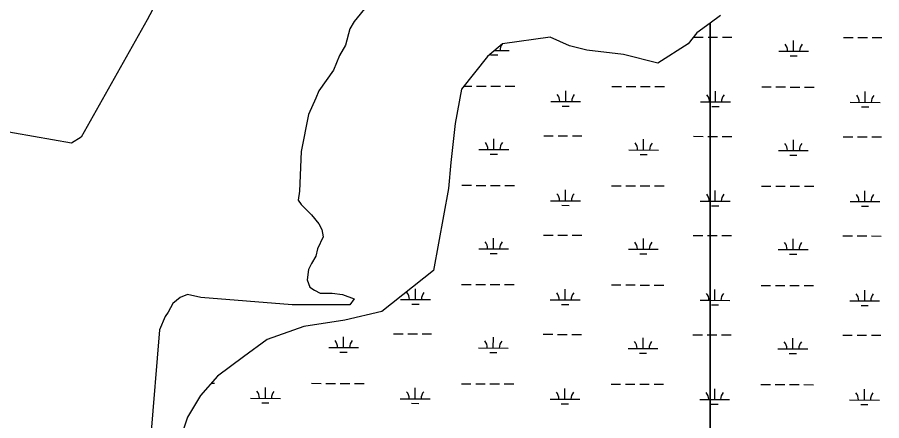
# Model space of a CAD drawing. Extents: x 3161615 to 3199515, y 867541 to 892976.
# Drawn here: x 3181719 to 3184616, y 875328 to 876681 of the extents above; entities that cross this region are included whole.
import ezdxf

# ---------------------------------------------------------------- set-up
doc = ezdxf.new("R2010")
doc.units = 0
for name, color, linetype in [('V-ROAD-CNTR', 7, 'Continuous'), ('V-SITE-VEGE', 7, 'Continuous'), ('V-TOPO-SHOR', 7, 'Continuous'), ('V-WETL-SWMP', 7, 'Continuous')]:
    doc.layers.add(name, color=color, linetype=linetype)

msp = doc.modelspace()

# ---------------------------------------------------------------- linework, layer by layer
at = {"layer": 'V-ROAD-CNTR'}
msp.add_spline([(3181142.9, 878745.8), (3181227.8, 878744.4), (3181287.2, 878734.5), (3181333.6, 878705.1), (3181384.3, 878697.1), (3181461, 878704.2), (3181526.8, 878723.9), (3181588.6, 878750.2), (3181691.6, 878808), (3181778.8, 878848.8), (3181891.1, 878885.3), (3181969.5, 878895), (3182042.6, 878893.6), (3182129.5, 878862.2), (3182187.3, 878804.8), (3182219.9, 878725.3), (3182228.6, 878665.3), (3182190.5, 878564.7), (3182134.6, 878480), (3182037.4, 878289.3), (3181973.4, 878091.5), (3181909.3, 877890.6), (3181841, 877673.2), (3181776.7, 877483.3), (3181717.1, 877305.8), (3181625.4, 877110.4), (3181564.3, 876946.2), (3181516.6, 876794.5), (3181466.3, 876661.7), (3181419.4, 876520.9), (3181351.7, 876343.8), (3181283.7, 876183.7), (3181207.7, 876034.9), (3181135.3, 875907.4), (3181063.8, 875793.7), (3180985.2, 875585.5), (3180930.6, 875426.9), (3180871.9, 875270.8), (3180807.9, 875086.5), (3180804, 874968.2), (3180830.5, 874831.4), (3180789.6, 874606.7), (3180731.2, 874459.8), (3180620.4, 874345.6), (3180437.1, 874039.4), (3180337.9, 873789.7), (3180301.3, 873695.1)], degree=3, dxfattribs=at)
at = {"layer": 'V-SITE-VEGE'}
for p, q in [((3182893.1, 876721), (3182848.6, 876666.6)), ((3182848.6, 876666.6), (3182833.8, 876641.8)), ((3182833.8, 876641.8), (3182818.9, 876587.4)), ((3182818.9, 876587.4), (3182799.1, 876552.7)), ((3182799.1, 876552.7), (3182779.3, 876503.2)), ((3182779.3, 876503.2), (3182754.6, 876468.6)), ((3182754.6, 876468.6), (3182729.9, 876433.9)), ((3182729.9, 876433.9), (3182720, 876409.2)), ((3182720, 876409.2), (3182695.2, 876354.7)), ((3182695.2, 876354.7), (3182670.5, 876231)), ((3182670.5, 876231), (3182665.5, 876097.3)), ((3182665.5, 876097.3), (3182660.6, 876067.6)), ((3182660.6, 876067.6), (3182670.5, 876052.8)), ((3182670.5, 876052.8), (3182705.1, 876018.1)), ((3182705.1, 876018.1), (3182729.9, 875988.4)), ((3182729.9, 875988.4), (3182739.8, 875968.6)), ((3182739.8, 875968.6), (3182744.7, 875943.9)), ((3182744.7, 875943.9), (3182724.9, 875904.3)), ((3182724.9, 875904.3), (3182720, 875879.5)), ((3182705.1, 875854.8), (3182695.2, 875835)), ((3182720, 875879.5), (3182705.1, 875854.8)), ((3182695.2, 875835), (3182690.3, 875800.3)), ((3182690.3, 875800.3), (3182700.2, 875775.6)), ((3182700.2, 875775.6), (3182715, 875765.7)), ((3182715, 875765.7), (3182734.8, 875755.8)), ((3182264.8, 875740.9), (3182240.1, 875721.1)), ((3182289.5, 875750.8), (3182264.8, 875740.9)), ((3182334.1, 875740.9), (3182289.5, 875750.8)), ((3182640.8, 875716.2), (3182334.1, 875740.9)), ((3182734.8, 875755.8), (3182774.4, 875755.8)), ((3182774.4, 875755.8), (3182809, 875750.8)), ((3182809, 875750.8), (3182848.6, 875736)), ((3182848.6, 875736), (3182833.8, 875716.2)), ((3182240.1, 875721.1), (3182225.2, 875691.4)), ((3182833.8, 875716.2), (3182640.8, 875716.2)), ((3182225.2, 875691.4), (3182215.3, 875676.6)), ((3182215.3, 875676.6), (3182195.5, 875632)), ((3182195.5, 875632), (3182165.7, 875265.9))]:
    msp.add_line(p, q, dxfattribs=at)
at = {"layer": 'V-TOPO-SHOR'}
msp.add_lwpolyline([(3182352, 877044.6), (3182154.2, 876671.8), (3181932.8, 876278.8), (3181900.8, 876258.7), (3181645.2, 876303.1), (3181581.4, 876326.8), (3181379.7, 876386.3), (3181328.8, 876228.3), (3181317, 876198.1), (3181278, 876102.3), (3181244.2, 876028.4), (3181188.4, 875936), (3181115.8, 875835.3)], dxfattribs=at)
at = {"layer": 'V-WETL-SWMP'}
for p, q in [((3184076.5, 876686.1), (3184041.2, 876660.4)), ((3184041.2, 876660.4), (3183996.9, 876628.2)), ((3184041.2, 876660.4), (3184041.2, 874792.6)), ((3184041.2, 874792.6), (3184041.2, 876660.4)), ((3183504.9, 876613.7), (3183345.7, 876592)), ((3183570, 876584.7), (3183504.9, 876613.7)), ((3183996.9, 876628.2), (3183967.9, 876592)), ((3183986.5, 876614.1), (3184018.5, 876614)), ((3184034.5, 876614), (3184041.2, 876614)), ((3184041.2, 876614), (3184066.5, 876613.9)), ((3184082.5, 876613.8), (3184114.5, 876613.8)), ((3184488.4, 876612.7), (3184520.4, 876612.6)), ((3184536.4, 876612.6), (3184568.4, 876612.5)), ((3184584.4, 876612.5), (3184616.4, 876612.4)), ((3183345.7, 876592), (3183295.1, 876548.5)), ((3183627.9, 876570.2), (3183570, 876584.7)), ((3183967.9, 876592), (3183866.6, 876526.8)), ((3184321.2, 876566.8), (3184321.3, 876602.8)), ((3183295.1, 876548.5), (3183208.2, 876439.9)), ((3183305.4, 876554.1), (3183329.4, 876554.1)), ((3183319.5, 876569.5), (3183367.4, 876569.4)), ((3183750.9, 876555.8), (3183627.9, 876570.2)), ((3183866.6, 876526.8), (3183750.9, 876555.8)), ((3184271.2, 876566.9), (3184371.2, 876566.6)), ((3184309.2, 876551.4), (3184333.2, 876551.3)), ((3183208.2, 876439.9), (3183186.5, 876324.1)), ((3183216.1, 876449.7), (3183242.3, 876449.7)), ((3183258.3, 876449.6), (3183290.3, 876449.5)), ((3183306.3, 876449.5), (3183338.3, 876449.4)), ((3183354.3, 876449.4), (3183386.3, 876449.3)), ((3183557.4, 876398), (3183557.5, 876434)), ((3183712.2, 876448.4), (3183744.2, 876448.3)), ((3183760.2, 876448.2), (3183792.2, 876448.1)), ((3183808.2, 876448.1), (3183840.2, 876448)), ((3183856.2, 876448), (3183888.2, 876447.9)), ((3184059.3, 876396.7), (3184059.4, 876432.7)), ((3184214.1, 876447), (3184246.1, 876446.9)), ((3184262.1, 876446.8), (3184294.1, 876446.8)), ((3184310.1, 876446.7), (3184342.1, 876446.6)), ((3184358.1, 876446.6), (3184390.1, 876446.5)), ((3184561.2, 876395.3), (3184561.3, 876431.3)), ((3183507.4, 876398.2), (3183607.4, 876397.9)), ((3183545.4, 876382.6), (3183569.4, 876382.6)), ((3184009.3, 876396.8), (3184041.2, 876396.7)), ((3184041.2, 876396.7), (3184109.3, 876396.5)), ((3184047.3, 876381.3), (3184071.3, 876381.2)), ((3184511.2, 876395.4), (3184611.2, 876395.1)), ((3184549.2, 876379.9), (3184573.2, 876379.8)), ((3183186.5, 876324.1), (3183172.1, 876193.7)), ((3183316.5, 876236.9), (3183316.6, 876272.9)), ((3183483.7, 876282.8), (3183515.7, 876282.7)), ((3183531.7, 876282.7), (3183563.7, 876282.6)), ((3183579.7, 876282.6), (3183611.7, 876282.5)), ((3183818.4, 876235.5), (3183818.5, 876271.5)), ((3183985.6, 876281.4), (3184017.6, 876281.3)), ((3184033.6, 876281.3), (3184041.2, 876281.3)), ((3184041.2, 876281.3), (3184065.6, 876281.2)), ((3184081.6, 876281.2), (3184113.6, 876281.1)), ((3184320.3, 876234.1), (3184320.4, 876270.1)), ((3184487.5, 876280), (3184519.5, 876280)), ((3184535.5, 876279.9), (3184567.5, 876279.8)), ((3184583.5, 876279.8), (3184615.5, 876279.7)), ((3183266.5, 876237), (3183366.5, 876236.7)), ((3183768.4, 876235.6), (3183868.4, 876235.3)), ((3184270.3, 876234.2), (3184370.3, 876233.9)), ((3183304.5, 876221.5), (3183328.5, 876221.4)), ((3183806.4, 876220.1), (3183830.4, 876220)), ((3184308.3, 876218.7), (3184332.3, 876218.6)), ((3183172.1, 876193.7), (3183164.8, 876106.8)), ((3183209.3, 876117.1), (3183241.3, 876117)), ((3183257.3, 876116.9), (3183289.3, 876116.9)), ((3183305.3, 876116.8), (3183337.3, 876116.7)), ((3183353.3, 876116.7), (3183385.3, 876116.6)), ((3183711.2, 876115.7), (3183743.2, 876115.6)), ((3183759.2, 876115.6), (3183791.2, 876115.5)), ((3183807.2, 876115.4), (3183839.2, 876115.3)), ((3183855.2, 876115.3), (3183887.2, 876115.2)), ((3184213.2, 876114.3), (3184245.2, 876114.2)), ((3184261.2, 876114.2), (3184293.2, 876114.1)), ((3184309.2, 876114), (3184341.2, 876113.9)), ((3184357.2, 876113.9), (3184389.2, 876113.8)), ((3183164.8, 876106.8), (3183114.2, 875831.7)), ((3183556.5, 876065.4), (3183556.6, 876101.4)), ((3184058.4, 876064), (3184058.5, 876100)), ((3184560.3, 876062.6), (3184560.4, 876098.6)), ((3183506.5, 876065.5), (3183606.5, 876065.2)), ((3184008.4, 876064.1), (3184041.2, 876064)), ((3184041.2, 876064), (3184108.4, 876063.8)), ((3184510.3, 876062.7), (3184610.3, 876062.5)), ((3183544.5, 876050), (3183568.5, 876049.9)), ((3184046.4, 876048.6), (3184070.4, 876048.5)), ((3184548.3, 876047.2), (3184572.3, 876047.1)), ((3183315.6, 875904.2), (3183315.7, 875940.2)), ((3183482.8, 875950.1), (3183514.8, 875950.1)), ((3183530.8, 875950), (3183562.8, 875949.9)), ((3183578.8, 875949.9), (3183610.8, 875949.8)), ((3183817.5, 875902.8), (3183817.6, 875938.8)), ((3183984.7, 875948.8), (3184016.7, 875948.7)), ((3184032.7, 875948.6), (3184041.2, 875948.6)), ((3184041.2, 875948.6), (3184064.7, 875948.5)), ((3184080.7, 875948.5), (3184112.7, 875948.4)), ((3184486.6, 875947.4), (3184518.6, 875947.3)), ((3184534.6, 875947.2), (3184566.6, 875947.2)), ((3184582.6, 875947.1), (3184614.6, 875947)), ((3184319.4, 875901.4), (3184319.5, 875937.4)), ((3183265.6, 875904.3), (3183365.6, 875904)), ((3183303.6, 875888.8), (3183327.6, 875888.7)), ((3183767.5, 875902.9), (3183867.5, 875902.7)), ((3183805.5, 875887.4), (3183829.5, 875887.3)), ((3184269.4, 875901.5), (3184369.4, 875901.3)), ((3184307.4, 875886), (3184331.4, 875885.9)), ((3183114.2, 875831.7), (3182940.5, 875694.1)), ((3183053.7, 875734.1), (3183053.8, 875770.1)), ((3183208.4, 875784.4), (3183240.4, 875784.3)), ((3183256.4, 875784.3), (3183288.4, 875784.2)), ((3183304.4, 875784.1), (3183336.4, 875784)), ((3183352.4, 875784), (3183384.4, 875783.9)), ((3183555.6, 875732.7), (3183555.7, 875768.7)), ((3183710.3, 875783), (3183742.3, 875782.9)), ((3183758.3, 875782.9), (3183790.3, 875782.8)), ((3183806.3, 875782.7), (3183838.3, 875782.7)), ((3183854.3, 875782.6), (3183886.3, 875782.5)), ((3184057.5, 875731.3), (3184057.6, 875767.3)), ((3184212.2, 875781.6), (3184244.2, 875781.5)), ((3184260.2, 875781.5), (3184292.2, 875781.4)), ((3184308.2, 875781.4), (3184340.2, 875781.3)), ((3184356.2, 875781.2), (3184388.2, 875781.1)), ((3184559.4, 875729.9), (3184559.5, 875765.9)), ((3183003.7, 875734.2), (3183103.7, 875733.9)), ((3183041.6, 875718.7), (3183065.6, 875718.6)), ((3183505.6, 875732.8), (3183605.6, 875732.6)), ((3183543.6, 875717.3), (3183567.6, 875717.2)), ((3184007.5, 875731.5), (3184041.2, 875731.4)), ((3184041.2, 875731.4), (3184107.5, 875731.2)), ((3184045.5, 875715.9), (3184069.5, 875715.8)), ((3184509.4, 875730.1), (3184609.4, 875729.8)), ((3184547.4, 875714.5), (3184571.4, 875714.5)), ((3182940.5, 875694.1), (3182817.5, 875665.2)), ((3182817.5, 875665.2), (3182680.1, 875643.4)), ((3182680.1, 875643.4), (3182557.1, 875600)), ((3182557.1, 875600), (3182477.5, 875542.1)), ((3182812.8, 875572.9), (3182812.9, 875608.9)), ((3182980, 875618.9), (3183012, 875618.8)), ((3183028, 875618.7), (3183060, 875618.6)), ((3183076, 875618.6), (3183108, 875618.5)), ((3183314.7, 875571.5), (3183314.8, 875607.5)), ((3183481.9, 875617.5), (3183513.9, 875617.4)), ((3183529.9, 875617.3), (3183561.9, 875617.3)), ((3183577.9, 875617.2), (3183609.9, 875617.1)), ((3183816.6, 875570.1), (3183816.7, 875606.1)), ((3183983.8, 875616.1), (3184015.8, 875616)), ((3184031.8, 875616), (3184041.2, 875615.9)), ((3184041.2, 875615.9), (3184063.8, 875615.9)), ((3184079.8, 875615.8), (3184111.8, 875615.7)), ((3184318.5, 875568.7), (3184318.6, 875604.7)), ((3184485.7, 875614.7), (3184517.7, 875614.6)), ((3184533.7, 875614.6), (3184565.7, 875614.5)), ((3184581.7, 875614.4), (3184613.7, 875614.3)), ((3182762.8, 875573), (3182862.8, 875572.8)), ((3183264.7, 875571.6), (3183364.7, 875571.4)), ((3183766.6, 875570.3), (3183866.6, 875570)), ((3184268.5, 875568.9), (3184368.5, 875568.6)), ((3182477.5, 875542.1), (3182390.6, 875476.9)), ((3182800.7, 875557.5), (3182824.7, 875557.4)), ((3183302.6, 875556.1), (3183326.6, 875556)), ((3183804.5, 875554.7), (3183828.5, 875554.7)), ((3184306.4, 875553.3), (3184330.4, 875553.3)), ((3182390.6, 875476.9), (3182332.8, 875411.7)), ((3182370.3, 875454), (3182379.7, 875454)), ((3182705.6, 875453.1), (3182737.6, 875453)), ((3182753.6, 875453), (3182785.6, 875452.9)), ((3182801.6, 875452.8), (3182833.6, 875452.8)), ((3182849.6, 875452.7), (3182881.6, 875452.6)), ((3183207.5, 875451.7), (3183239.5, 875451.6)), ((3183255.5, 875451.6), (3183287.5, 875451.5)), ((3183303.5, 875451.5), (3183335.5, 875451.4)), ((3183351.5, 875451.3), (3183383.5, 875451.2)), ((3183709.4, 875450.3), (3183741.4, 875450.3)), ((3183757.4, 875450.2), (3183789.4, 875450.1)), ((3183805.4, 875450.1), (3183837.4, 875450)), ((3183853.4, 875449.9), (3183885.4, 875449.9)), ((3184211.3, 875449), (3184243.3, 875448.9)), ((3184259.3, 875448.8), (3184291.3, 875448.7)), ((3184307.3, 875448.7), (3184339.3, 875448.6)), ((3184355.3, 875448.6), (3184387.3, 875448.5)), ((3182550.9, 875402.8), (3182551, 875438.8)), ((3183052.8, 875401.4), (3183052.9, 875437.4)), ((3183554.7, 875400), (3183554.8, 875436)), ((3184056.6, 875398.6), (3184056.7, 875434.6)), ((3184558.5, 875397.3), (3184558.6, 875433.3)), ((3182332.8, 875411.7), (3182289.4, 875339.3)), ((3182500.9, 875402.9), (3182600.9, 875402.7)), ((3183002.8, 875401.6), (3183102.8, 875401.3)), ((3183504.7, 875400.2), (3183604.7, 875399.9)), ((3184006.6, 875398.8), (3184041.2, 875398.7)), ((3184041.2, 875398.7), (3184106.6, 875398.5)), ((3184508.5, 875397.4), (3184608.5, 875397.1)), ((3182538.8, 875387.4), (3182562.8, 875387.3)), ((3183040.7, 875386), (3183064.7, 875385.9)), ((3183542.6, 875384.6), (3183566.6, 875384.6)), ((3184044.5, 875383.2), (3184068.5, 875383.2)), ((3184546.4, 875381.9), (3184570.4, 875381.8)), ((3182289.4, 875339.3), (3182245.9, 875209))]:
    msp.add_line(p, q, dxfattribs=at)
for centre, start, end in [((3183372.7, 876569.8), 143.5556, 180.6135), ((3184266, 876567.4), 359.0699, 40.6135), ((3184376.5, 876567.1), 139.0699, 180.6135), ((3183502.2, 876398.7), 359.0699, 40.6135), ((3183612.7, 876398.4), 139.0699, 180.6135), ((3184004.1, 876397.3), 359.0699, 40.6135), ((3184114.6, 876397), 139.0699, 180.6135), ((3184506, 876395.9), 359.0699, 40.6135), ((3184616.5, 876395.6), 139.0699, 180.6135), ((3183261.3, 876237.5), 359.0699, 40.6135), ((3183371.8, 876237.2), 139.0699, 180.6135), ((3183763.2, 876236.1), 359.0699, 40.6135), ((3183873.7, 876235.8), 139.0699, 180.6135), ((3184265.1, 876234.7), 359.0699, 40.6135), ((3184375.6, 876234.4), 139.0699, 180.6135), ((3183501.3, 876066), 359.0699, 40.6135), ((3183611.8, 876065.7), 139.0699, 180.6135), ((3184003.2, 876064.6), 359.0699, 40.6135), ((3184113.7, 876064.3), 139.0699, 180.6135), ((3184505.1, 876063.2), 359.0699, 40.6135), ((3184615.6, 876062.9), 139.0699, 180.6135), ((3183260.4, 875904.8), 359.0699, 40.6135), ((3183370.8, 875904.5), 139.0699, 180.6135), ((3183762.3, 875903.4), 359.0699, 40.6135), ((3183872.7, 875903.1), 139.0699, 180.6135), ((3184264.2, 875902), 359.0699, 40.6135), ((3184374.7, 875901.7), 139.0699, 180.6135), ((3182998.4, 875734.7), 359.0699, 40.6135), ((3183108.9, 875734.4), 139.0699, 180.6135), ((3183500.4, 875733.3), 359.0699, 40.6135), ((3183610.8, 875733), 139.0699, 180.6135), ((3184002.3, 875731.9), 359.0699, 40.6135), ((3184112.7, 875731.6), 139.0699, 180.6135), ((3184504.2, 875730.6), 359.0699, 40.6135), ((3184614.7, 875730.2), 139.0699, 180.6135), ((3182757.5, 875573.5), 359.0699, 40.6135), ((3182868, 875573.2), 139.0699, 180.6135), ((3183259.4, 875572.1), 359.0699, 40.6135), ((3183369.9, 875571.8), 139.0699, 180.6135), ((3183761.3, 875570.7), 359.0699, 40.6135), ((3183871.8, 875570.4), 139.0699, 180.6135), ((3184263.2, 875569.4), 359.0699, 40.6135), ((3184373.7, 875569.1), 139.0699, 180.6135), ((3182495.6, 875403.4), 359.0699, 40.6135), ((3182606.1, 875403.1), 139.0699, 180.6135), ((3182997.5, 875402), 359.0699, 40.6135), ((3183108, 875401.7), 139.0699, 180.6135), ((3183499.4, 875400.7), 359.0699, 40.6135), ((3183609.9, 875400.3), 139.0699, 180.6135), ((3184001.3, 875399.3), 359.0699, 40.6135), ((3184111.8, 875399), 139.0699, 180.6135), ((3184503.2, 875397.9), 359.0699, 40.6135), ((3184613.7, 875397.6), 139.0699, 180.6135)]:
    msp.add_arc(centre, 35.2, start, end, dxfattribs=at)

doc.saveas('drawing.dxf')
